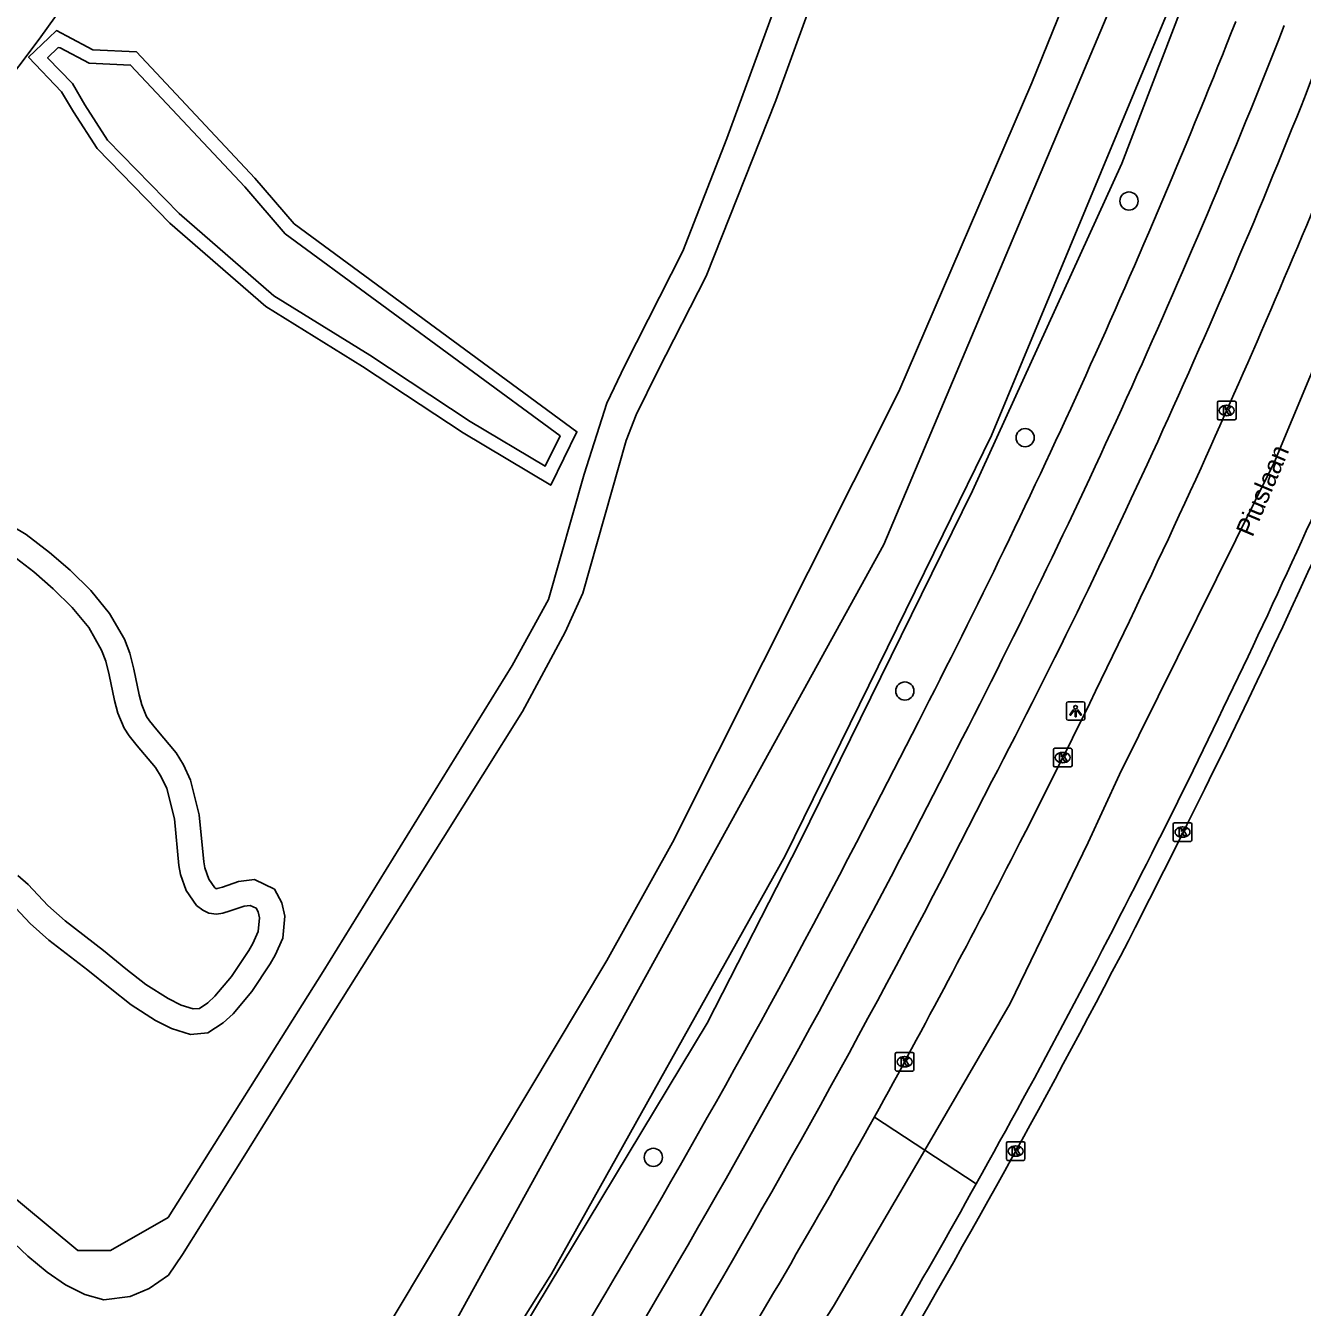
# Model space of a CAD drawing. Extents: x 162074 to 163034, y 381824 to 382557.
# Drawn here: x 162909.8 to 162978.5, y 382225 to 382294 of the extents above; entities that cross this region are included whole.
import ezdxf

# ---------------------------------------------------------------- set-up
doc = ezdxf.new("R2010")
doc.units = 0
for name, color, linetype in [('IMGEO_Berm_groen', 7, 'Continuous'), ('IMGEO_Boom', 7, 'Continuous'), ('IMGEO_Fietspad_gesloten', 7, 'Continuous'), ('IMGEO_Kolk', 7, 'Continuous'), ('IMGEO_Lichtpunt', 7, 'Continuous'), ('IMGEO_Loofbos', 7, 'Continuous'), ('IMGEO_Meer_plas_ven_vijver', 7, 'Continuous'), ('IMGEO_Openbare_ruimte_label', 7, 'Continuous'), ('IMGEO_Rijbaan_regionaal_gesloten', 7, 'Continuous'), ('IMGEO_Voetpad_gesloten', 7, 'Continuous'), ('IMGEO_Voetpad_open', 7, 'Continuous'), ('IMGEO_Waterloop', 7, 'Continuous')]:
    doc.layers.add(name, color=color, linetype=linetype)

msp = doc.modelspace()

# ---------------------------------------------------------------- linework, layer by layer
at = {"layer": 'IMGEO_Berm_groen'}
msp.add_lwpolyline([(163009.463, 382441.916), (163003.169, 382405.357), (162992.284, 382357.026), (162984.389, 382328.919), (162975.788, 382304.752), (162968.808, 382286.538), (162960.761, 382268.931), (162951.471, 382250), (162946.499, 382240.293), (162935.836, 382222.613), (162931.089, 382215.57), (162929.737, 382213.563), (162926.945, 382208.831), (162905.804, 382178.355)], dxfattribs=at)
at = {"layer": 'IMGEO_Boom'}
for centre in [(162969.187, 382284.525), (162963.601, 382271.794), (162957.13, 382258.158), (162943.6, 382233.063)]:
    msp.add_circle(centre, 0.489, dxfattribs=at)
at = {"layer": 'IMGEO_Fietspad_gesloten'}
for points in [[(162977.249, 382293.219), (162977.532, 382293.965)], [(162957.336, 382250), (162959.31, 382253.844)], [(162961.818, 382253.302), (162960.132, 382250)]]:
    msp.add_lwpolyline(points, dxfattribs=at)
for centre, radius, start, end in [((162580.523, 382450.191), 426.651, 332.59971, 338.41287), ((162605.378, 382438.398), 401.634, 332.55757, 338.74994), ((162485.247, 382494.9), 531.831, 329.03621, 332.58161), ((162490.052, 382492.111), 528.766, 329.04704, 332.7496)]:
    msp.add_arc(centre, radius, start, end, dxfattribs=at)
at = {"layer": 'IMGEO_Kolk'}
for p, q in [((162973.945, 382272.828), (162973.945, 382273.68)), ((162974.02, 382273.754), (162974.872, 382273.754)), ((162974.946, 382273.68), (162974.946, 382272.828)), ((162974.456, 382272.974), (162974.431, 382272.974)), ((162974.433, 382273.534), (162974.458, 382273.534)), ((162974.872, 382272.754), (162974.02, 382272.754)), ((162965.197, 382255.078), (162966.049, 382255.078)), ((162965.122, 382254.152), (162965.122, 382255.004)), ((162965.61, 382254.858), (162965.635, 382254.858)), ((162966.123, 382255.004), (162966.123, 382254.152)), ((162966.049, 382254.078), (162965.197, 382254.078)), ((162965.633, 382254.298), (162965.608, 382254.298)), ((162971.567, 382250.142), (162971.567, 382250.994)), ((162971.642, 382251.068), (162972.494, 382251.068)), ((162972.568, 382250.994), (162972.568, 382250.142)), ((162972.078, 382250.288), (162972.053, 382250.288)), ((162972.055, 382250.848), (162972.08, 382250.848)), ((162972.494, 382250.068), (162971.642, 382250.068)), ((162956.614, 382237.783), (162956.614, 382238.635)), ((162956.689, 382238.709), (162957.541, 382238.709)), ((162957.102, 382238.489), (162957.127, 382238.489)), ((162957.615, 382238.635), (162957.615, 382237.783)), ((162957.125, 382237.929), (162957.1, 382237.929)), ((162957.541, 382237.709), (162956.689, 382237.709)), ((162962.591, 382232.977), (162962.591, 382233.829)), ((162962.666, 382233.903), (162963.518, 382233.903)), ((162963.079, 382233.683), (162963.104, 382233.683)), ((162963.592, 382233.829), (162963.592, 382232.977)), ((162963.102, 382233.123), (162963.077, 382233.123)), ((162963.518, 382232.903), (162962.666, 382232.903))]:
    msp.add_line(p, q, dxfattribs=at)
for points in [[(162973.945, 382272.828), (162973.945, 382273.68)], [(162974.02, 382273.754), (162974.872, 382273.754)], [(162974.946, 382273.68), (162974.946, 382272.828)], [(162974.266, 382273.454), (162974.389, 382273.454), (162974.389, 382273.303), (162974.519, 382273.454), (162974.683, 382273.454), (162974.537, 382273.303), (162974.69, 382273.054), (162974.538, 382273.054), (162974.453, 382273.218), (162974.389, 382273.151), (162974.389, 382273.054), (162974.266, 382273.054), (162974.266, 382273.454)], [(162974.872, 382272.754), (162974.02, 382272.754)], [(162965.197, 382255.078), (162966.049, 382255.078)], [(162965.122, 382254.152), (162965.122, 382255.004)], [(162965.443, 382254.778), (162965.566, 382254.778), (162965.566, 382254.627), (162965.696, 382254.778), (162965.86, 382254.778), (162965.714, 382254.627), (162965.867, 382254.378), (162965.715, 382254.378), (162965.63, 382254.542), (162965.566, 382254.475), (162965.566, 382254.378), (162965.443, 382254.378), (162965.443, 382254.778)], [(162966.123, 382255.004), (162966.123, 382254.152)], [(162966.049, 382254.078), (162965.197, 382254.078)], [(162971.567, 382250.142), (162971.567, 382250.994)], [(162971.642, 382251.068), (162972.494, 382251.068)], [(162972.568, 382250.994), (162972.568, 382250.142)], [(162971.888, 382250.768), (162972.011, 382250.768), (162972.011, 382250.617), (162972.141, 382250.768), (162972.305, 382250.768), (162972.159, 382250.617), (162972.312, 382250.368), (162972.16, 382250.368), (162972.075, 382250.532), (162972.011, 382250.465), (162972.011, 382250.368), (162971.888, 382250.368), (162971.888, 382250.768)], [(162972.494, 382250.068), (162971.642, 382250.068)], [(162956.614, 382237.783), (162956.614, 382238.635)], [(162956.689, 382238.709), (162957.541, 382238.709)], [(162957.615, 382238.635), (162957.615, 382237.783)], [(162956.935, 382238.409), (162957.058, 382238.409), (162957.058, 382238.258), (162957.188, 382238.409), (162957.352, 382238.409), (162957.206, 382238.258), (162957.359, 382238.009), (162957.207, 382238.009), (162957.122, 382238.173), (162957.058, 382238.106), (162957.058, 382238.009), (162956.935, 382238.009), (162956.935, 382238.409)], [(162957.541, 382237.709), (162956.689, 382237.709)], [(162962.591, 382232.977), (162962.591, 382233.829)], [(162962.666, 382233.903), (162963.518, 382233.903)], [(162963.592, 382233.829), (162963.592, 382232.977)], [(162962.912, 382233.603), (162963.035, 382233.603), (162963.035, 382233.452), (162963.165, 382233.603), (162963.329, 382233.603), (162963.183, 382233.452), (162963.336, 382233.203), (162963.184, 382233.203), (162963.099, 382233.367), (162963.035, 382233.3), (162963.035, 382233.203), (162962.912, 382233.203), (162962.912, 382233.603)], [(162963.518, 382232.903), (162962.666, 382232.903)]]:
    msp.add_lwpolyline(points, dxfattribs=at)
for centre, start, end in [((162974.022, 382273.678), 91.55205, 178.44795), ((162974.022, 382273.678), 91.55205, 178.44795), ((162974.87, 382273.678), 1.55205, 88.44795), ((162974.87, 382273.678), 1.55205, 88.44795), ((162974.022, 382272.83), 181.55205, 268.44795), ((162974.022, 382272.83), 181.55205, 268.44795), ((162974.87, 382272.83), 271.55205, 358.44795), ((162974.87, 382272.83), 271.55205, 358.44795), ((162965.199, 382255.002), 91.55205, 178.44795), ((162965.199, 382255.002), 91.55205, 178.44795), ((162966.047, 382255.002), 1.55205, 88.44795), ((162966.047, 382255.002), 1.55205, 88.44795), ((162965.199, 382254.154), 181.55205, 268.44795), ((162965.199, 382254.154), 181.55205, 268.44795), ((162966.047, 382254.154), 271.55205, 358.44795), ((162966.047, 382254.154), 271.55205, 358.44795), ((162971.644, 382250.992), 91.55205, 178.44795), ((162971.644, 382250.992), 91.55205, 178.44795), ((162972.492, 382250.992), 1.55205, 88.44795), ((162972.492, 382250.992), 1.55205, 88.44795), ((162971.644, 382250.144), 181.55205, 268.44795), ((162971.644, 382250.144), 181.55205, 268.44795), ((162972.492, 382250.144), 271.55205, 358.44795), ((162972.492, 382250.144), 271.55205, 358.44795), ((162956.691, 382238.633), 91.55205, 178.44795), ((162956.691, 382238.633), 91.55205, 178.44795), ((162957.539, 382238.633), 1.55205, 88.44795), ((162957.539, 382238.633), 1.55205, 88.44795), ((162956.691, 382237.785), 181.55205, 268.44795), ((162956.691, 382237.785), 181.55205, 268.44795), ((162957.539, 382237.785), 271.55205, 358.44795), ((162957.539, 382237.785), 271.55205, 358.44795), ((162962.668, 382233.827), 91.55205, 178.44795), ((162962.668, 382233.827), 91.55205, 178.44795), ((162963.516, 382233.827), 1.55205, 88.44795), ((162963.516, 382233.827), 1.55205, 88.44795), ((162962.668, 382232.979), 181.55205, 268.44795), ((162962.668, 382232.979), 181.55205, 268.44795), ((162963.516, 382232.979), 271.55205, 358.44795), ((162963.516, 382232.979), 271.55205, 358.44795)]:
    msp.add_arc(centre, 0.0765, start, end, dxfattribs=at)
for centre, major_axis, ratio, start_param, end_param in [((162974.432, 382273.254), (-0.387, 0.002), 0.722429, 4.712389, 7.853982), ((162974.457, 382273.254), (-0.39, 0.002), 0.717154, 1.570796, 4.712389), ((162965.609, 382254.578), (-0.387, 0.002), 0.722429, 4.712389, 7.853982), ((162965.634, 382254.578), (-0.39, 0.002), 0.717154, 1.570796, 4.712389), ((162972.054, 382250.568), (-0.387, 0.002), 0.722429, 4.712389, 7.853982), ((162972.079, 382250.568), (-0.39, 0.002), 0.717154, 1.570796, 4.712389), ((162957.101, 382238.209), (-0.387, 0.002), 0.722429, 4.712389, 7.853982), ((162957.126, 382238.209), (-0.39, 0.002), 0.717154, 1.570796, 4.712389), ((162963.078, 382233.403), (-0.387, 0.002), 0.722429, 4.712389, 7.853982), ((162963.103, 382233.403), (-0.39, 0.002), 0.717154, 1.570796, 4.712389)]:
    msp.add_ellipse(centre, major_axis=major_axis, ratio=ratio, start_param=start_param, end_param=end_param, dxfattribs=at)
at = {"layer": 'IMGEO_Lichtpunt'}
for p, q in [((162965.819, 382257.484), (162965.819, 382256.677)), ((162965.819, 382257.484), (162965.819, 382256.677)), ((162966.721, 382257.579), (162965.913, 382257.579)), ((162966.721, 382257.579), (162965.913, 382257.579)), ((162966.815, 382256.677), (162966.815, 382257.484)), ((162966.815, 382256.677), (162966.815, 382257.484)), ((162965.913, 382256.583), (162966.721, 382256.583)), ((162965.913, 382256.583), (162966.721, 382256.583))]:
    msp.add_line(p, q, dxfattribs=at)
for points in [[(162966.193, 382257.148), (162966.232, 382257.12), (162966.044, 382256.858), (162966.006, 382256.885), (162966.193, 382257.148)], [(162966.295, 382257.1), (162966.342, 382257.1), (162966.342, 382256.778), (162966.295, 382256.778), (162966.295, 382257.1)], [(162966.405, 382257.12), (162966.443, 382257.147), (162966.63, 382256.885), (162966.591, 382256.857), (162966.405, 382257.12)]]:
    msp.add_lwpolyline(points, dxfattribs=at)
msp.add_circle((162966.318, 382257.282), 0.0994, dxfattribs=at)
for centre, start, end in [((162965.913, 382257.484), 90, 180), ((162965.913, 382257.484), 90, 180), ((162966.721, 382257.484), 0, 90), ((162966.721, 382257.484), 0, 90), ((162965.913, 382256.677), 180, 270), ((162965.913, 382256.677), 180, 270), ((162966.721, 382256.677), 270, 0), ((162966.721, 382256.677), 270, 360)]:
    msp.add_arc(centre, 0.0946, start, end, dxfattribs=at)
at = {"layer": 'IMGEO_Loofbos'}
for points in [[(162920.308, 382210.566), (162927.039, 382220.169), (162941.092, 382243.667), (162944.627, 382250), (162956.799, 382274.275), (162963.955, 382290.894), (162969.218, 382303.881), (162976.764, 382325.307), (162982.193, 382343.106), (162986.049, 382356.464), (162989.459, 382370.819), (162998.355, 382413.783)], [(162912.034, 382293.412), (162911.496, 382293.699), (162911.082, 382293.302), (162909.994, 382292.26), (162911.769, 382290.408), (162912.408, 382289.326), (162913.672, 382287.347), (162917.589, 382283.338), (162922.761, 382278.848), (162927.959, 382275.624), (162933.365, 382272.058), (162938.082, 382269.232), (162939.492, 382272.113), (162924.282, 382283.3), (162922.163, 382285.764), (162915.799, 382292.552), (162913.448, 382292.658), (162912.034, 382293.412)], [(162909.033, 382246.765), (162910.082, 382245.658), (162911.083, 382244.754), (162913.174, 382243.143), (162914.373, 382242.161), (162915.517, 382241.266), (162916.823, 382240.43), (162917.685, 382240.003), (162918.7, 382239.683), (162919.634, 382239.764), (162920.465, 382240.304), (162920.995, 382240.797), (162921.997, 382241.983), (162922.979, 382243.488), (162923.251, 382243.945), (162923.663, 382244.86), (162923.783, 382246.041), (162923.615, 382246.761), (162923.218, 382247.497), (162922.145, 382248.017), (162921.287, 382247.913), (162920.415, 382247.613), (162920.138, 382247.528), (162920.098, 382247.523), (162920.072, 382247.526), (162920.015, 382247.571), (162919.685, 382248.041), (162919.48, 382248.64), (162919.415, 382248.972), (162919.17, 382251.506), (162918.701, 382253.361), (162918.323, 382254.186), (162917.923, 382254.84), (162916.882, 382256.079), (162916.494, 382256.554), (162916.336, 382256.797), (162916.076, 382257.408), (162915.933, 382257.949), (162915.652, 382259.341), (162915.429, 382260.189), (162915.141, 382260.945), (162914.35, 382262.336), (162913.342, 382263.575), (162912.233, 382264.663), (162911.122, 382265.621), (162909.863, 382266.586), (162909.114, 382267.028)]]:
    msp.add_lwpolyline(points, dxfattribs=at)
at = {"layer": 'IMGEO_Meer_plas_ven_vijver'}
msp.add_lwpolyline([(162909.105, 382265.462), (162910.268, 382264.571), (162911.317, 382263.666), (162912.34, 382262.662), (162913.229, 382261.569), (162913.913, 382260.366), (162914.139, 382259.774), (162914.333, 382259.035), (162914.615, 382257.642), (162914.792, 382256.968), (162915.137, 382256.157), (162915.4, 382255.754), (162915.839, 382255.216), (162916.821, 382254.047), (162917.127, 382253.548), (162917.419, 382252.91), (162917.833, 382251.274), (162918.074, 382248.776), (162918.17, 382248.288), (162918.466, 382247.422), (162919.023, 382246.627), (162919.367, 382246.36), (162919.69, 382246.213), (162920.101, 382246.156), (162920.433, 382246.203), (162920.832, 382246.325), (162921.593, 382246.587), (162921.913, 382246.626), (162922.234, 382246.47), (162922.338, 382246.277), (162922.414, 382245.954), (162922.338, 382245.215), (162922.048, 382244.57), (162921.83, 382244.203), (162920.909, 382242.793), (162920.013, 382241.732), (162919.629, 382241.375), (162919.18, 382241.083), (162918.851, 382241.054), (162918.192, 382241.263), (162917.491, 382241.61), (162916.301, 382242.371), (162915.219, 382243.218), (162914.015, 382244.203), (162911.951, 382245.794), (162911.029, 382246.627), (162909.967, 382247.748), (162909.404, 382248.229)], dxfattribs=at)
at = {"layer": 'IMGEO_Rijbaan_regionaal_gesloten'}
for points in [[(163020.222, 382446.563), (163023.682, 382445.756), (163021.024, 382426.499), (163020.138, 382421.707), (163019.252, 382416.915), (163015.267, 382394.846), (163008.303, 382364.481), (163000.856, 382336.21), (162998.252, 382327.416), (162995.648, 382318.621), (162984.803, 382289.132), (162980.91, 382279.813), (162977.017, 382270.493), (162968.675, 382253.662), (162966.989, 382250), (162962.804, 382241.338), (162958.2, 382233.459)], [(162971.827, 382250), (162969.513, 382245.441), (162969.159, 382244.719)], [(162955.491, 382235.237), (162958.2, 382233.459)], [(162808.646, 382071.634), (162809.521, 382072.33), (162816.926, 382077.122), (162824.33, 382081.914), (162840.423, 382093.252), (162854.511, 382103.901), (162863.403, 382111.857), (162872.356, 382120.125), (162896.213, 382145.182), (162923.106, 382179.072), (162927.489, 382185.148), (162931.872, 382191.224), (162945.021, 382211.521), (162947.824, 382216.194), (162950.626, 382220.866), (162953.287, 382225.051), (162958.2, 382233.459)], [(162958.2, 382233.459), (162960.969, 382231.641)]]:
    msp.add_lwpolyline(points, dxfattribs=at)
for centre, radius, start, end in [((162495.942, 382485.702), 523.547, 335.68996, 340.02479), ((162535.499, 382468.659), 488.051, 333.38303, 337.4252), ((162497.877, 382487.328), 522.459, 332.98315, 335.44008), ((162550.233, 382461.319), 470.59, 333.31714, 335.73157), ((162498.357, 382487.15), 521.95, 331.14218, 332.97665), ((162550.217, 382461.297), 470.594, 330.7899, 333.32039), ((162494.456, 382491.881), 535.194, 329.28756, 332.4955), ((162458.649, 382513.435), 569.426, 326.85292, 330.75417), ((162490.418, 382494.193), 538.843, 326.88042, 330.83998)]:
    msp.add_arc(centre, radius, start, end, dxfattribs=at)
at = {"layer": 'IMGEO_Voetpad_gesloten'}
for points in [[(162959.909, 382321.623), (162947.55, 382287.89), (162945.192, 382281.837), (162942.064, 382275.679), (162941.106, 382273.652), (162939.883, 382269.836), (162937.954, 382263.093), (162936.004, 382259.532), (162925.839, 382243.069), (162917.507, 382229.835), (162914.399, 382228.047), (162912.647, 382228.047), (162908.154, 382231.775)], [(162954.336, 382301.333), (162950.188, 382289.937), (162946.45, 382280.477), (162943.841, 382275.385), (162942.674, 382273.026), (162942.147, 382271.639), (162939.806, 382263.419), (162938.848, 382261.325), (162936.566, 382257.056), (162932.29, 382250.241), (162926.116, 382240.434), (162921.441, 382232.889), (162918.273, 382227.835), (162917.51, 382226.725), (162916.482, 382226.01), (162915.456, 382225.571), (162914.04, 382225.405), (162913.011, 382225.687), (162911.98, 382226.205), (162910.983, 382226.885), (162909.944, 382227.754), (162909.238, 382228.435)], [(162908.35, 382290.338), (162910.562, 382293.235), (162912.709, 382296.248)]]:
    msp.add_lwpolyline(points, dxfattribs=at)
at = {"layer": 'IMGEO_Voetpad_open'}
msp.add_lwpolyline([(162957.857, 382256.502), (162954.53, 382250)], dxfattribs=at)
for centre, radius, start, end in [((162584.815, 382448.206), 419.418, 332.8016, 338.45559), ((162510.599, 382481.245), 500.549, 328.85759, 332.48483)]:
    msp.add_arc(centre, radius, start, end, dxfattribs=at)
at = {"layer": 'IMGEO_Waterloop'}
for points in [[(162994.251, 382448.974), (162998.667, 382428.337), (163000.196, 382423.666), (163000.875, 382419.675), (163000.068, 382413.008), (162995.227, 382387.912), (162988.433, 382357.849), (162974.421, 382310.46), (162969.325, 382297.636), (162955.992, 382266.044), (162931.618, 382221.798), (162918.54, 382203.454), (162892.722, 382168.464)], [(162910.026, 382185.333), (162923.062, 382203.846), (162934.76, 382221.447), (162938.115, 382226.798), (162950.695, 382249.292), (162959.187, 382266.607), (162961.799, 382271.914), (162975.365, 382304.579), (162975.992, 382306.224), (162984.75, 382331.723), (162985.811, 382335.46), (162989.378, 382348.581), (163001.225, 382400.343), (163008.614, 382441.447), (163008.773, 382448.889)], [(162911.58, 382292.782), (162911.694, 382292.776), (162913.252, 382291.945), (162915.473, 382291.845), (162921.626, 382285.283), (162923.788, 382282.768), (162938.58, 382271.889), (162937.78, 382270.254), (162933.749, 382272.669), (162928.348, 382276.232), (162923.19, 382279.431), (162918.084, 382283.864), (162914.239, 382287.798), (162913.022, 382289.703), (162912.348, 382290.846), (162911.014, 382292.238), (162911.58, 382292.782)]]:
    msp.add_lwpolyline(points, dxfattribs=at)

# ---------------------------------------------------------------- texts
at = {"layer": 'IMGEO_Openbare_ruimte_label'}
msp.add_text('Piuslaan', height=1, rotation=67.10241, dxfattribs=at).set_placement((162975.832, 382266.399))

doc.saveas('drawing.dxf')
